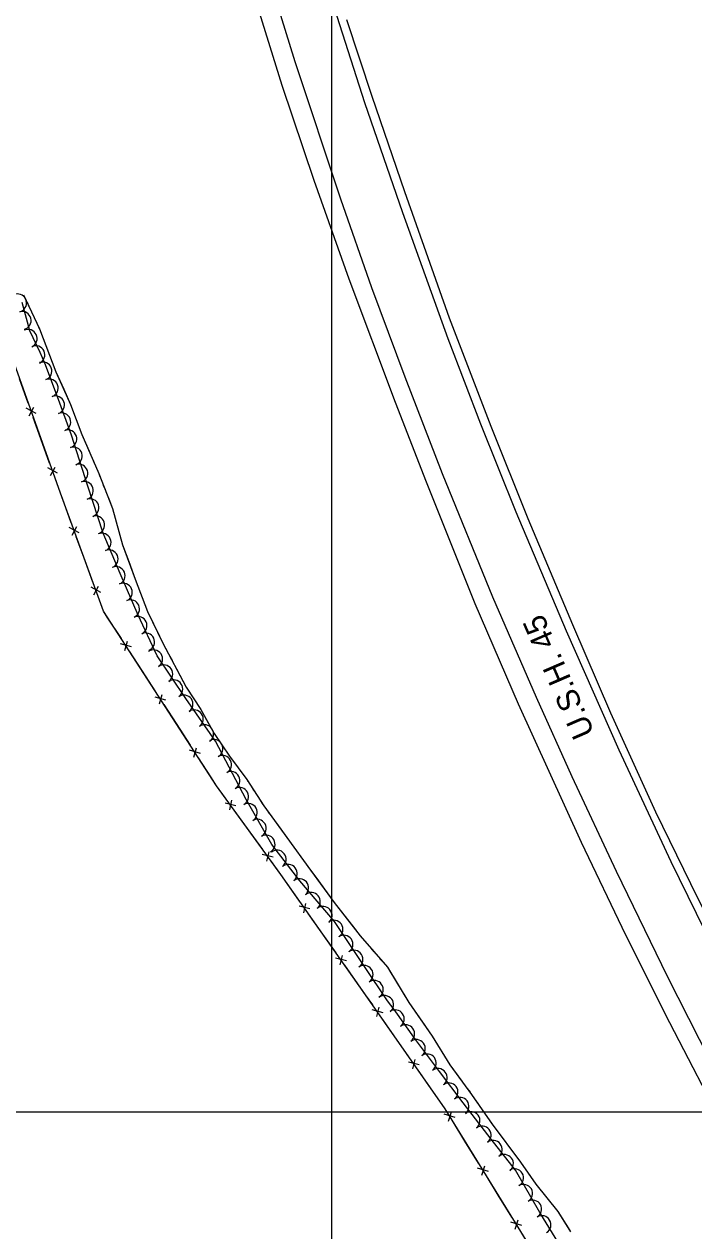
# Model space of a CAD drawing. Extents: x 353423 to 364002, y 127000 to 201942.
# Drawn here: x 361364 to 361660, y 128447 to 128981 of the extents above; entities that cross this region are included whole.
import ezdxf

# ---------------------------------------------------------------- set-up
doc = ezdxf.new("R2010")
doc.units = 0
for name, color, linetype in [('E_DTM_SlopeBottom', 7, 'Continuous'), ('E_DTM_SlopeTop', 7, 'Continuous'), ('E_FEN_Generic', 7, 'Continuous'), ('E_LAND_TreeLine', 7, 'Continuous'), ('E_RW_IP', 7, 'Continuous'), ('E_STRUCT_WingWall', 7, 'Continuous')]:
    doc.layers.add(name, color=color, linetype=linetype)

msp = doc.modelspace()

# ---------------------------------------------------------------- linework, layer by layer
at = {"layer": 'E_DTM_SlopeBottom'}
for p, q in [((361369.35, 128808.63), (361365.01, 128811.05)), ((361366.22, 128807.69), (361368.28, 128811.42)), ((361378.8, 128782.22), (361374.47, 128784.64)), ((361375.67, 128781.28), (361377.73, 128785.01)), ((361388.36, 128755.86), (361384.01, 128758.26)), ((361385.24, 128754.9), (361387.27, 128758.64)), ((361397.98, 128729.51), (361393.63, 128731.91)), ((361394.85, 128728.56), (361396.89, 128732.3)), ((361411.43, 128705.52), (361406.66, 128706.88)), ((361408.6, 128703.89), (361409.75, 128707.99)), ((361426.67, 128681.97), (361421.9, 128683.34)), ((361423.84, 128680.34), (361424.99, 128684.44)), ((361441.92, 128658.43), (361437.15, 128659.8)), ((361439.09, 128656.8), (361440.24, 128660.9)), ((361454.88, 128633.54), (361455.82, 128637.69)), ((361457.62, 128635.31), (361452.79, 128636.43)), ((361474.04, 128612.57), (361469.21, 128613.69)), ((361471.3, 128610.79), (361472.24, 128614.95)), ((361490.3, 128589.69), (361485.48, 128590.86)), ((361487.54, 128587.95), (361488.52, 128592.09)), ((361506.47, 128566.77), (361501.65, 128567.95)), ((361503.71, 128565.03), (361504.7, 128569.17)), ((361522.59, 128543.8), (361517.78, 128545.01)), ((361519.82, 128542.08), (361520.83, 128546.21)), ((361538.6, 128520.77), (361533.78, 128521.98)), ((361535.82, 128519.05), (361536.84, 128523.18)), ((361554.4, 128497.49), (361549.66, 128498.96)), ((361551.54, 128495.92), (361552.78, 128499.99)), ((361569.13, 128473.62), (361564.39, 128475.09)), ((361566.26, 128472.05), (361567.5, 128476.12)), ((361583.86, 128449.75), (361579.12, 128451.22)), ((361580.99, 128448.18), (361582.23, 128452.25))]:
    msp.add_line(p, q, dxfattribs=at)
for points in [[(361944.83, 127780.04), (361919.34, 127827.1), (361898.32, 127867.19), (361865.56, 127928.02), (361840.62, 127976.54), (361813.53, 128026.49), (361796.36, 128059.68), (361783.49, 128084.28), (361756.58, 128135.12), (361742.28, 128164.25), (361712.7, 128219.8), (361706.49, 128232.96), (361684.42, 128271.83), (361625.43, 128379.04), (361550, 128501.29), (361514.91, 128551.78), (361477.46, 128604.84), (361449.08, 128644.15), (361399.1, 128721.33), (361380.09, 128773.41), (361348.68, 128861.19)], [(361365.86, 128813.18), (361362.02, 128823.91)], [(361371.47, 128797.5), (361368.09, 128806.94)], [(361375.31, 128786.77), (361371.47, 128797.5)], [(361380.93, 128771.1), (361380.09, 128773.41), (361377.54, 128780.53)], [(361384.84, 128760.39), (361380.93, 128771.1)], [(361390.55, 128744.75), (361387.11, 128754.17)], [(361394.46, 128734.04), (361390.55, 128744.75)], [(361400.8, 128718.71), (361399.1, 128721.33), (361396.73, 128727.82)], [(361406.99, 128709.15), (361400.8, 128718.71)], [(361416.04, 128695.17), (361410.59, 128703.58)], [(361422.24, 128685.6), (361416.04, 128695.17)], [(361431.29, 128671.63), (361425.84, 128680.04)], [(361437.48, 128662.06), (361431.29, 128671.63)], [(361446.53, 128648.08), (361441.09, 128656.5)], [(361453.01, 128638.71), (361449.08, 128644.15), (361446.53, 128648.08)], [(361462.76, 128625.21), (361456.89, 128633.34)], [(361469.43, 128615.97), (361462.76, 128625.21)], [(361479.15, 128602.45), (361477.46, 128604.84), (361473.3, 128610.59)], [(361485.72, 128593.14), (361479.15, 128602.45)], [(361495.32, 128579.53), (361489.54, 128587.72)], [(361501.9, 128570.22), (361495.32, 128579.53)], [(361511.5, 128556.62), (361505.72, 128564.81)], [(361518.04, 128547.28), (361514.91, 128551.78), (361511.5, 128556.62)], [(361527.54, 128533.61), (361521.82, 128541.84)], [(361534.04, 128524.25), (361527.54, 128533.61)], [(361543.54, 128510.58), (361537.83, 128518.81)], [(361550.04, 128501.21), (361550, 128501.29), (361543.54, 128510.58)], [(361558.79, 128487.04), (361553.53, 128495.57)], [(361564.77, 128477.34), (361558.79, 128487.04)], [(361573.52, 128463.17), (361568.25, 128471.7)], [(361579.5, 128453.47), (361573.52, 128463.17)], [(361588.24, 128439.3), (361582.98, 128447.83)]]:
    msp.add_lwpolyline(points, dxfattribs=at)
at = {"layer": 'E_DTM_SlopeTop'}
for points in [[(361708.91, 128442.64), (361686.83, 128484.36), (361667.08, 128522.75), (361648.25, 128559.79), (361625.69, 128606.21), (361606.17, 128648.04), (361590.4, 128683.11), (361571.12, 128727.51), (361548.85, 128781.92), (361532.45, 128824.73), (361517.69, 128864.13), (361503.94, 128903.32), (361483.77, 128964.12), (361465.38, 129023.7)], [(361720.36, 128403.93), (361696.83, 128448.2), (361673.89, 128491.84), (361649.3, 128539.31), (361629.91, 128578.12), (361610.24, 128619.01), (361595.92, 128650.47), (361582.41, 128680.13), (361563.23, 128724.54), (361541.79, 128778.26), (361528.14, 128813.52), (361507.71, 128868.04), (361492.22, 128911.59), (361478.07, 128953.57), (361465.41, 128994.62)], [(361498.48, 128995.87), (361514.39, 128946.12), (361531.13, 128897.56), (361551.23, 128841.83), (361565.64, 128804.02), (361581.29, 128765.14), (361603.55, 128712.53), (361626.71, 128660.06), (361649.72, 128610.65), (361672.06, 128565), (361692.83, 128524.27), (361714.46, 128483.87), (361737.96, 128439.02)], [(361744.5, 128434.14), (361723.89, 128473.01), (361701.73, 128515.07), (361678.86, 128559.64), (361658.54, 128600.8), (361643.14, 128632.47), (361623.25, 128676.21), (361606.39, 128715.21), (361586.69, 128762.15), (361570.41, 128802.91), (361552.03, 128850.79), (361532.23, 128906.61), (361517.74, 128948.84), (361506.57, 128982.62)]]:
    msp.add_lwpolyline(points, dxfattribs=at)
at = {"layer": 'E_FEN_Generic'}
msp.add_lwpolyline([(361600.3, 128441.77), (361591.92, 128455.53), (361581.15, 128474.17), (361570.35, 128487.93), (361557.98, 128503.96), (361547.53, 128517.8), (361536.9, 128531.92), (361527.59, 128545.28), (361524.6, 128549.08), (361514.36, 128564.21), (361501.14, 128584.07), (361485.85, 128602.09), (361473.42, 128618.12), (361462.2, 128638.09), (361448.56, 128663.76), (361435.46, 128682.69), (361422.8, 128701.57), (361414.47, 128719.59), (361406.52, 128737.94), (361399, 128755.77), (361392.19, 128776.48), (361385, 128799.09), (361379.19, 128814.87), (361373.2, 128830.93), (361371.06, 128835.59), (361366.53, 128845.14), (361363.24, 128857.7)], dxfattribs=at)
for centre, start, end in [((361361.13, 128857.5), 284.3337, 104.3183), ((361363.16, 128849.75), 284.6846, 104.6692), ((361365.79, 128841.81), 295.3889, 115.3736), ((361369.21, 128834.61), 294.5893, 114.574), ((361372.28, 128827.39), 290.48, 110.4647), ((361375.08, 128819.9), 290.48, 110.4647), ((361377.86, 128812.41), 290.2132, 110.1978), ((361380.63, 128804.9), 290.2132, 110.1978), ((361383.32, 128797.47), 287.6666, 107.6513), ((361385.74, 128789.85), 287.6666, 107.6513), ((361388.17, 128782.22), 287.6666, 107.6513), ((361390.61, 128774.59), 288.2058, 108.1905), ((361393.11, 128766.99), 288.2058, 108.1905), ((361395.61, 128759.39), 288.2058, 108.1905), ((361398.44, 128751.73), 292.8746, 112.8593), ((361401.54, 128744.36), 292.8746, 112.8593), ((361404.66, 128736.97), 293.4336, 113.4182), ((361407.84, 128729.63), 293.4336, 113.4182), ((361411.02, 128722.29), 293.4336, 113.4182), ((361414.32, 128714.94), 294.8235, 114.8082), ((361417.67, 128707.68), 294.8235, 114.8082), ((361421.23, 128700.16), 303.8417, 123.8264), ((361425.69, 128693.51), 303.8417, 123.8264), ((361430.14, 128686.87), 303.8417, 123.8264), ((361434.63, 128680.21), 304.6806, 124.6653), ((361439.18, 128673.63), 304.6806, 124.6653), ((361443.73, 128667.05), 304.6806, 124.6653), ((361447.9, 128660.53), 297.993, 117.9776), ((361451.66, 128653.46), 297.993, 117.9776), ((361455.41, 128646.4), 297.993, 117.9776), ((361459.16, 128639.34), 297.993, 117.9776), ((361463.05, 128632.29), 299.3424, 119.3271), ((361466.97, 128625.32), 299.3424, 119.3271), ((361470.89, 128618.34), 299.3424, 119.3271), ((361475.79, 128611.65), 307.8041, 127.7888), ((361480.69, 128605.33), 307.8041, 127.7888), ((361485.73, 128599), 310.3146, 130.2993), ((361490.91, 128592.9), 310.3146, 130.2993), ((361496.08, 128586.8), 310.3146, 130.2993), ((361500.86, 128580.7), 303.6571, 123.6418), ((361505.3, 128574.05), 303.6571, 123.6418), ((361509.73, 128567.39), 303.6571, 123.6418), ((361514.19, 128560.73), 304.11, 124.0947), ((361518.67, 128554.1), 304.11, 124.0947), ((361523.28, 128547.38), 308.1842, 128.1689), ((361527.98, 128541.06), 304.8784, 124.863), ((361532.55, 128534.5), 304.8784, 124.863), ((361537.27, 128527.95), 306.9917, 126.9764), ((361542.08, 128521.56), 306.9917, 126.9764), ((361546.9, 128515.17), 307.0468, 127.0314), ((361551.72, 128508.78), 307.0468, 127.0314), ((361556.55, 128502.38), 307.6715, 127.6562), ((361561.44, 128496.05), 307.6715, 127.6562), ((361566.33, 128489.71), 307.6715, 127.6562), ((361571.25, 128483.39), 308.1371, 128.1218), ((361576.19, 128477.1), 308.1371, 128.1218), ((361580.66, 128470.84), 300.0342, 120.0188), ((361584.66, 128463.91), 300.0342, 120.0188), ((361588.66, 128456.99), 300.0342, 120.0188), ((361592.79, 128450.08), 301.346, 121.3307)]:
    msp.add_arc(centre, 4, start, end, dxfattribs=at)
at = {"layer": 'E_LAND_TreeLine'}
for p, q in [((361500, 127000), (361500, 129500)), ((360500, 128500), (363500, 128500))]:
    msp.add_line(p, q, dxfattribs=at)
at = {"layer": 'E_STRUCT_WingWall'}
for points in [[(361363.79, 128861.13), (361370.8, 128846.01), (361378.04, 128827.11), (361384.58, 128812.61), (361389.58, 128799.44), (361397, 128782.18), (361403.14, 128766.62), (361407.52, 128750.63), (361413.15, 128735.4), (361418.56, 128721.1), (361425.19, 128707.47), (361435.58, 128687.72), (361442.14, 128677.77), (361447.94, 128667.22), (361454.76, 128657.26), (361462.39, 128646.89), (361469.89, 128635.26), (361480.17, 128621.2), (361490.61, 128606.75), (361501.08, 128592.55), (361512.57, 128577.72), (361524.54, 128563.9), (361533.97, 128548.25), (361544.28, 128533.39), (361552.11, 128520.83), (361561.7, 128507.69), (361570.75, 128494.56), (361583.36, 128477.72), (361590.03, 128468.06), (361599.75, 128456), (361605.44, 128446.91)], [(361365.33, 128857.82), (361366.18, 128855.97)], [(361367.9, 128852.28), (361368.75, 128850.43)], [(361370.47, 128846.73), (361370.8, 128846.01), (361378.04, 128827.11), (361381.53, 128819.36)], [(361381.53, 128819.36), (361384.58, 128812.61), (361389.58, 128799.44), (361392.76, 128792.05)], [(361394.36, 128788.31), (361395.17, 128786.44)], [(361396.78, 128782.69), (361397, 128782.18), (361397.54, 128780.81)], [(361399.03, 128777.02), (361399.78, 128775.12)], [(361401.28, 128771.33), (361403.14, 128766.62), (361407.52, 128750.63), (361410.26, 128743.24)], [(361410.26, 128743.24), (361413.15, 128735.4), (361418.56, 128721.1), (361421.14, 128715.81)], [(361422.92, 128712.14), (361423.81, 128710.31)], [(361425.61, 128706.66), (361426.56, 128704.86)], [(361428.46, 128701.25), (361429.41, 128699.45)], [(361431.3, 128695.85), (361435.58, 128687.72), (361442.14, 128677.77), (361446.2, 128670.38)], [(361446.2, 128670.38), (361447.94, 128667.22), (361454.76, 128657.26), (361462.39, 128646.89), (361462.92, 128646.06)], [(361465.13, 128642.64), (361466.23, 128640.93)], [(361468.44, 128637.5), (361469.55, 128635.79)], [(361471.92, 128632.48), (361473.12, 128630.84)], [(361475.53, 128627.55), (361480.17, 128621.2), (361490.61, 128606.75), (361492.89, 128603.66)], [(361492.89, 128603.66), (361501.08, 128592.55), (361510.71, 128580.11)], [(361513.25, 128576.93), (361514.59, 128575.39)], [(361517.25, 128572.31), (361518.59, 128570.77)], [(361521.25, 128567.69), (361522.59, 128566.15)], [(361525.1, 128562.96), (361533.97, 128548.25), (361541.01, 128538.1)], [(361541.01, 128538.1), (361544.28, 128533.39), (361552.11, 128520.83), (361557.42, 128513.56)], [(361559.82, 128510.26), (361561.02, 128508.62)], [(361563.36, 128505.28), (361564.51, 128503.61)], [(361566.83, 128500.25), (361567.98, 128498.58)], [(361570.29, 128495.22), (361570.75, 128494.56), (361583.36, 128477.72), (361587.73, 128471.39)], [(361587.73, 128471.39), (361590.03, 128468.06), (361599.75, 128456), (361605.06, 128447.53)]]:
    msp.add_lwpolyline(points, dxfattribs=at)

# ---------------------------------------------------------------- texts
at = {"layer": 'E_RW_IP'}
msp.add_text('U.S.H. 45', height=10, rotation=113.4695, dxfattribs=at).set_placement((361616.21, 128667.49))

doc.saveas('drawing.dxf')
